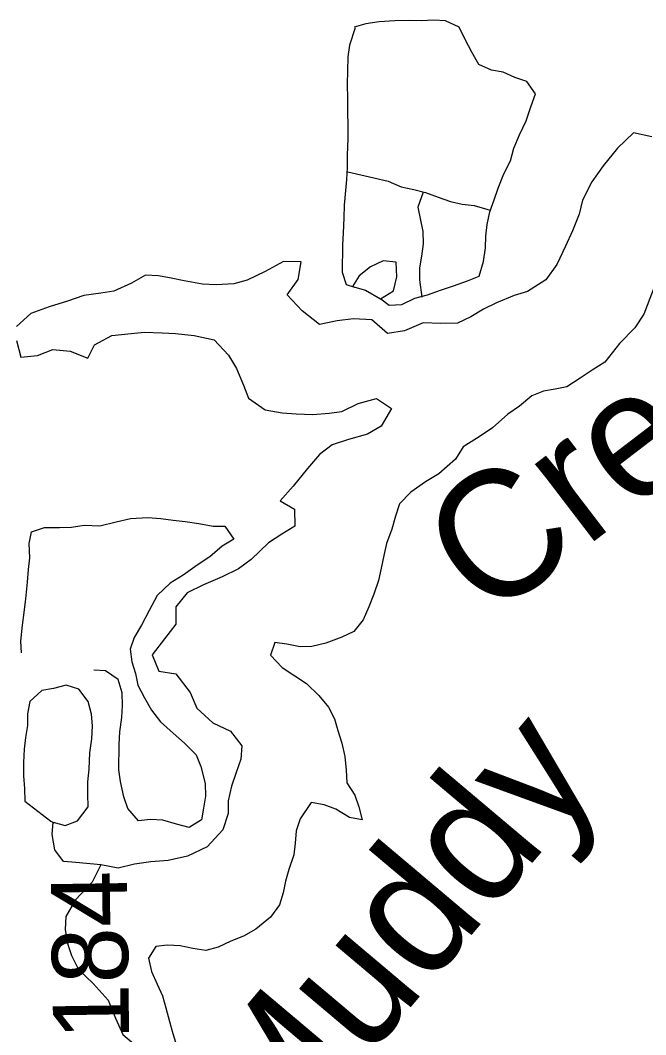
# Model space of a CAD drawing. Extents: x 1588073 to 2013523, y 1090242 to 1357120.
# Drawn here: x 1810221 to 1812690, y 1255279 to 1259283 of the extents above; entities that cross this region are included whole.
import ezdxf

# ---------------------------------------------------------------- set-up
doc = ezdxf.new("R2010")
doc.units = 0
for name, color, linetype in [('GM_X_Major_Lake', 7, 'Continuous'), ('GM_X_Minor_Lake', 7, 'Continuous'), ('GM_X_Minor_River', 7, 'Continuous'), ('GM_X_Minor_River_Text', 7, 'Continuous'), ('GM_X_Township_Road_Text', 7, 'Continuous')]:
    doc.layers.add(name, color=color, linetype=linetype)

msp = doc.modelspace()

# ---------------------------------------------------------------- linework, layer by layer
at = {"layer": 'GM_X_Major_Lake'}
for points in [[(1812714.2, 1258823.7), (1812642.2, 1258838.6), (1812579.3, 1258779.1), (1812522.4, 1258709.4), (1812477.5, 1258645.7), (1812440.6, 1258573.8), (1812427.9, 1258517.8), (1812401.1, 1258451.8), (1812374.4, 1258391.8), (1812339.5, 1258319.9), (1812296.7, 1258258.2), (1812223.9, 1258212.9), (1812171.6, 1258197.4), (1812101.1, 1258168.1), (1812050.6, 1258142.6), (1812000.2, 1258113.1), (1811947.7, 1258087.6), (1811881.5, 1258086.4), (1811811.3, 1258089.2), (1811738.8, 1258057.9), (1811670.5, 1258046.7), (1811608.9, 1258101.6), (1811536.7, 1258104.5), (1811472.5, 1258097.2), (1811402.1, 1258082), (1811334.5, 1258137), (1811275, 1258200), (1811317.8, 1258259.7), (1811330.6, 1258329.9), (1811260.4, 1258330.7), (1811187.8, 1258291.4), (1811117.2, 1258258.1), (1811064.9, 1258242.6), (1810994.7, 1258239.5), (1810940.5, 1258242.1), (1810868.5, 1258255), (1810816.4, 1258265.7), (1810766.4, 1258274.3), (1810716.3, 1258276.9), (1810659.8, 1258245.4), (1810591.2, 1258214.1), (1810539, 1258206.7), (1810472.7, 1258197.4), (1810408.2, 1258174.1), (1810335.8, 1258152.9), (1810263.3, 1258125.6), (1810206.5, 1258074.1)], [(1812720.1, 1258218.8), (1812683.4, 1258122.8), (1812646.9, 1258068.9), (1812586.4, 1258007.3), (1812529.7, 1257933.5), (1812479.4, 1257901.8), (1812431.1, 1257870.1), (1812378.8, 1257836.4), (1812332.7, 1257826.8), (1812286.5, 1257819.1), (1812240.3, 1257801.4), (1812192, 1257759.7), (1812145.7, 1257728), (1812085.2, 1257674.3)], [(1810205.9, 1258019.8), (1810223.2, 1257953.3), (1810289.5, 1257960.6), (1810349.9, 1257984), (1810418, 1257977.1), (1810487.9, 1257950.2), (1810514.6, 1258002.1), (1810583.2, 1258039.5), (1810659.5, 1258046.6), (1810711.7, 1258052), (1810781.9, 1258049.2), (1810834, 1258046.5), (1810908.2, 1258039.6), (1810986.2, 1258022.6), (1811043.7, 1257961.7), (1811075.2, 1257909.1), (1811102.5, 1257842.5), (1811122, 1257792.1), (1811187.7, 1257745.1), (1811255.8, 1257734.2), (1811309.9, 1257729.6), (1811376, 1257726.8), (1811440.3, 1257732.1), (1811490.5, 1257739.5), (1811555, 1257770.9), (1811627.5, 1257790.1), (1811687.2, 1257751.2), (1811646.3, 1257681.4), (1811591.8, 1257649.9), (1811517.3, 1257628.7), (1811452.9, 1257607.4), (1811402.3, 1257569.8), (1811355.6, 1257514.1), (1811298.6, 1257444.5), (1811247.8, 1257386.9), (1811303.6, 1257354.1), (1811304.9, 1257285.8), (1811254.4, 1257254.2), (1811201.8, 1257220.7), (1811132.9, 1257155.3), (1811082.3, 1257117.7), (1811017.8, 1257086.3), (1810945.2, 1257055), (1810880.7, 1257023.7), (1810836, 1256968), (1810835.2, 1256899.7)], [(1812085.2, 1257674.3), (1812032.8, 1257638.6), (1811970.4, 1257599), (1811940, 1257551.1), (1811873.5, 1257493.5), (1811821.2, 1257461.8), (1811762.8, 1257420.2), (1811718.4, 1257374.4), (1811702, 1257326.3), (1811687.6, 1257274.3), (1811667.2, 1257218.3), (1811656.8, 1257170.2), (1811646.4, 1257120.1), (1811636.1, 1257072.1), (1811617.6, 1257018), (1811597.3, 1256968), (1811574.8, 1256916.1), (1811538.4, 1256870.2), (1811490.2, 1256848.5), (1811427.9, 1256825), (1811371.8, 1256811.4), (1811325.7, 1256809.8), (1811273.7, 1256820.2), (1811225.6, 1256826.7), (1811209.2, 1256776.6), (1811255, 1256728.1), (1811304.8, 1256695.6), (1811350.7, 1256665.1), (1811400.4, 1256618.5), (1811438.1, 1256572.1), (1811461.8, 1256525.7), (1811475.5, 1256479.4), (1811491.2, 1256429.2), (1811502.8, 1256376.9), (1811508.4, 1256322.7), (1811510, 1256272.5), (1811541.7, 1256224.1), (1811557.4, 1256177.8), (1811571.1, 1256127.5), (1811521.1, 1256135.9), (1811467.2, 1256168.5), (1811421.3, 1256186.9), (1811369.3, 1256195.4), (1811326.7, 1256131.5), (1811310.4, 1256083.5), (1811306, 1256035.4), (1811301.7, 1255989.3), (1811281.2, 1255931.3), (1811268.8, 1255885.2), (1811258.5, 1255839.1), (1811244.1, 1255791.1), (1811209.7, 1255743.2), (1811151.3, 1255695.6), (1811103, 1255667.9), (1811052.8, 1255648.2), (1811002.5, 1255624.6), (1810954.4, 1255610.9), (1810902.3, 1255619.4), (1810852.3, 1255629.8), (1810802.3, 1255632.2), (1810756.2, 1255626.6), (1810727.8, 1255580.7), (1810739.4, 1255528.4), (1810761.1, 1255478.1), (1810782.8, 1255431.8), (1810796.5, 1255385.5), (1810810.1, 1255331.2), (1810823.8, 1255282.9), (1810839.4, 1255232.6)], [(1810835.2, 1256899.7), (1810790.4, 1256842), (1810741.6, 1256778.3), (1810768.9, 1256713.7), (1810835, 1256702.9), (1810892.3, 1256629.9), (1810917.7, 1256567.3), (1810981.2, 1256510.3), (1811051.1, 1256477.4), (1811096.6, 1256418.6), (1811092, 1256366.4), (1811073.3, 1256314.4), (1811054.7, 1256260.4), (1811042, 1256202.3), (1811041.4, 1256152.1), (1811020.6, 1256088.1), (1810959.7, 1256020.5), (1810881.1, 1255983.3), (1810804.6, 1255966.1), (1810736.4, 1255960.9), (1810672.1, 1255951.6), (1810607.7, 1255936.3), (1810539.7, 1255949.1), (1810504.8, 1255881.3), (1810439.9, 1255811.8), (1810401, 1255745.9), (1810398.4, 1255693.7), (1810405.9, 1255643.4), (1810423.3, 1255591), (1810450.8, 1255536.4), (1810508.4, 1255481.5), (1810567.8, 1255414.6), (1810597.1, 1255343.9), (1810626.4, 1255279.3), (1810678.1, 1255236.5)]]:
    msp.add_lwpolyline(points, dxfattribs=at)
at = {"layer": 'GM_X_Minor_Lake'}
for points in [[(1811532.5, 1258232.3), (1811584.4, 1258218.5), (1811643.1, 1258183.9), (1811694.8, 1258216), (1811707.4, 1258271), (1811704.9, 1258328.4), (1811653.8, 1258333.8)], [(1811653.8, 1258333.8), (1811604, 1258310.6), (1811559.6, 1258274.2), (1811532.5, 1258232.3)]]:
    msp.add_lwpolyline(points, dxfattribs=at)
at = {"layer": 'GM_X_Minor_River'}
for points in [[(1811644.2, 1258183.3), (1811678, 1258159.3), (1811728.1, 1258160.9), (1811778.4, 1258186.5), (1811828.6, 1258200.2), (1811880.8, 1258217.8), (1811931, 1258235.4), (1811987.2, 1258255), (1812033.4, 1258272.7), (1812049.9, 1258330.8), (1812058.3, 1258384.9), (1812058.6, 1258431), (1812065, 1258477.1), (1812075.4, 1258527.2), (1812091.7, 1258575.2), (1812108.1, 1258621.2), (1812130.5, 1258677.2), (1812157, 1258729.2), (1812169.3, 1258779.2), (1812191.8, 1258831.2), (1812218.2, 1258887.2), (1812236.6, 1258941.2), (1812255, 1258993.2), (1812221.3, 1259041.7), (1812173.4, 1259058.1), (1812127.5, 1259078.6), (1812081.4, 1259087), (1812031.5, 1259109.4), (1812003.8, 1259157.8), (1811978.2, 1259208.2), (1811954.5, 1259256.6), (1811900.6, 1259281.1), (1811854.5, 1259283.5), (1811804.4, 1259281.9), (1811756.4, 1259282.3), (1811700.3, 1259280.8), (1811638.1, 1259277.3), (1811586, 1259269.7), (1811539.8, 1259256)], [(1811543.3, 1259253.2), (1811521.3, 1259185.9), (1811514.9, 1259139.8), (1811512.5, 1259083.7), (1811512.1, 1259031.5), (1811513.7, 1258973.3), (1811513.3, 1258919.1), (1811515, 1258870.9), (1811514.6, 1258816.8), (1811512.1, 1258750.6), (1811511.7, 1258702.4), (1811509.4, 1258654.3), (1811500.6, 1258554), (1811498.3, 1258503.9), (1811495.8, 1258443.7), (1811493.5, 1258397.6), (1811492.7, 1258289.2), (1811508.4, 1258240.9), (1811540.5, 1258229.8)], [(1811514.5, 1258685.8), (1811617.6, 1258661.4), (1811673.6, 1258648.9), (1811725.5, 1258626.4), (1811775.5, 1258616), (1811821.5, 1258603.5), (1811871.5, 1258585.1), (1811919.4, 1258568.6), (1811965.4, 1258558.2), (1812013.4, 1258551.8), (1812076.8, 1258534.1)], [(1811812, 1258604.4), (1811791, 1258545.6), (1811810.4, 1258449.1), (1811812, 1258401), (1811805.7, 1258352.9), (1811797.3, 1258306.8), (1811797, 1258258.6), (1811806.8, 1258190.4)], [(1810225.8, 1256786.8), (1810224.1, 1256833), (1810230.6, 1256895.1), (1810236.9, 1256945.2), (1810243.3, 1256999.4), (1810249.8, 1257065.5), (1810254.2, 1257115.7), (1810258.6, 1257161.8), (1810257, 1257218), (1810265.3, 1257264.1), (1810317.5, 1257281.7), (1810375.6, 1257281.2), (1810423.7, 1257282.8), (1810473.8, 1257290.4), (1810535.9, 1257287.9), (1810600.1, 1257303.4), (1810656.3, 1257317), (1810724.4, 1257320.4), (1810776.5, 1257316), (1810824.5, 1257309.6), (1810872.6, 1257305.1), (1810926.6, 1257296.7), (1810982.6, 1257286.2), (1811028.7, 1257285.8), (1811064.4, 1257235.3), (1811018.1, 1257207.6), (1810969.7, 1257165.9), (1810919.4, 1257132.2), (1810865, 1257092.5), (1810812.7, 1257060.8), (1810762.3, 1257013.1), (1810729.8, 1256953.2), (1810699.3, 1256895.2), (1810670.9, 1256847.3), (1810654.6, 1256801.3), (1810662.2, 1256751.1), (1810675.9, 1256704.8), (1810685.6, 1256658.6), (1810711.2, 1256608.2), (1810738.9, 1256559.8), (1810774.6, 1256513.4), (1810824.4, 1256468.8), (1810870.2, 1256430.3), (1810915.9, 1256383.8), (1810933.6, 1256337.5), (1810951.2, 1256271.1), (1810952.8, 1256220.9), (1810944.4, 1256172.8), (1810936.1, 1256126.8), (1810887.8, 1256097.1), (1810837.8, 1256109.5), (1810783.8, 1256126), (1810735.8, 1256128.4), (1810687.7, 1256122.8), (1810646, 1256171.3), (1810630.3, 1256217.6), (1810616.7, 1256277.9), (1810611, 1256324.1), (1810611.7, 1256424.4), (1810614.1, 1256474.6), (1810622.5, 1256530.7), (1810624.9, 1256578.8), (1810623.3, 1256629), (1810607.6, 1256681.3), (1810557.8, 1256715.8), (1810511.7, 1256718.2)], [(1810539.7, 1255949.1), (1810440.1, 1255958.3), (1810392, 1255962.7), (1810358.3, 1256009.2), (1810346.7, 1256069.5), (1810351.1, 1256117.6), (1810399.1, 1256105.1), (1810447.3, 1256122.8), (1810489.8, 1256178.6), (1810488.1, 1256228.8), (1810488.5, 1256277), (1810492.8, 1256327.1), (1810495.3, 1256391.3), (1810503.7, 1256447.4), (1810506.1, 1256497.6), (1810502.4, 1256543.7), (1810488.8, 1256594), (1810453.1, 1256642.5), (1810403.1, 1256658.9), (1810352.9, 1256645.3), (1810306.8, 1256637.7), (1810258.4, 1256593.9), (1810250.1, 1256545.8), (1810249.7, 1256499.7), (1810241.4, 1256451.6), (1810237, 1256405.5), (1810234.6, 1256353.3), (1810234.3, 1256301.1), (1810237.9, 1256251), (1810239.5, 1256200.8), (1810342.3, 1256121.5), (1810354.1, 1256114.8)]]:
    msp.add_lwpolyline(points, dxfattribs=at)

# ---------------------------------------------------------------- texts
at = {"layer": 'GM_X_Minor_River_Text'}
for s, rotation, p in [('Creek', 37.4155, (1812066.8, 1256905.4)), ('Muddy', 49.8632, (1811228.4, 1254753.5))]:
    msp.add_text(s, height=500.32, rotation=rotation, dxfattribs=at).set_placement(p)
at = {"layer": 'GM_X_Township_Road_Text'}
msp.add_text('T-184', height=300, rotation=90.8431, dxfattribs=at).set_placement((1810657.1, 1254880.2))

doc.saveas('drawing.dxf')
